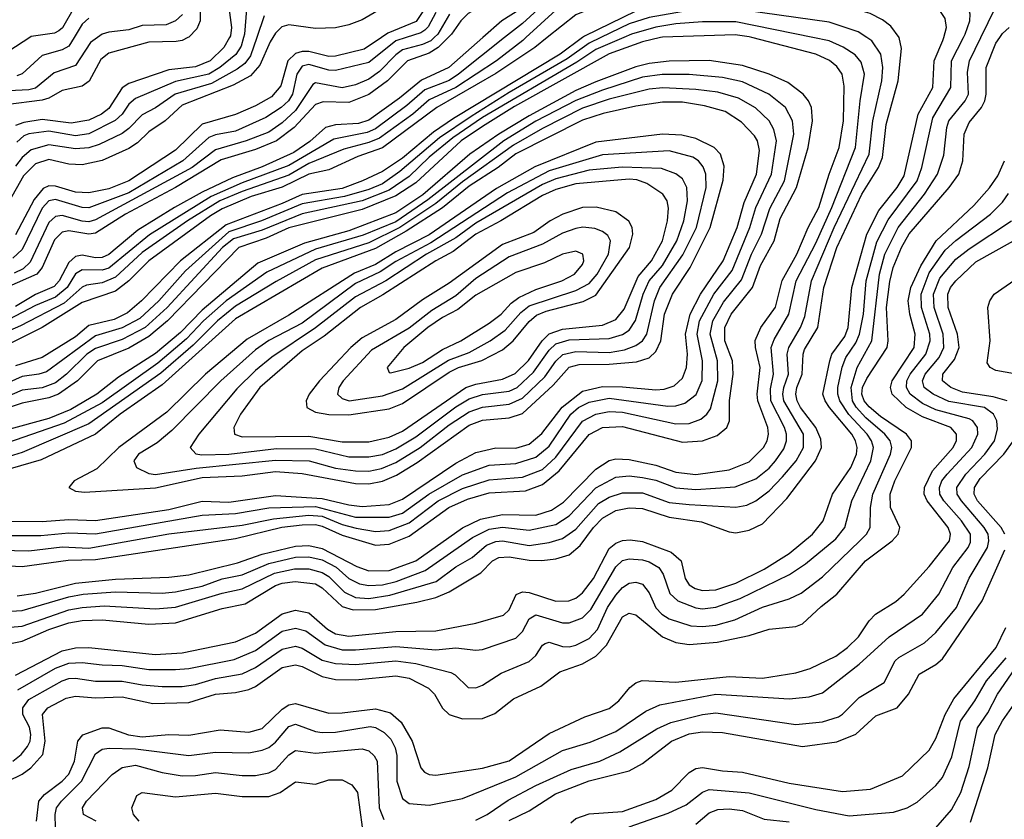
# Model space of a CAD drawing. Header units: inches. Extents: x 1308407 to 1441228, y 959628 to 1036311.
# Tile 482 of 656: x 1393863 to 1396815, y 987655 to 990054. Entities that reach past the tile are written whole.
import ezdxf

# ---------------------------------------------------------------- set-up
doc = ezdxf.new("R2010")
doc.units = ezdxf.units.IN
doc.header["$MEASUREMENT"] = 0
doc.layers.add('B3998', color=7, linetype='Continuous')
doc.layers.add('B3999', color=7, linetype='Continuous')

msp = doc.modelspace()

# ---------------------------------------------------------------- linework, layer by layer
at = {"layer": 'B3998', "color": 5}
for points, elevation in [([(1393670, 988269.3), (1393870, 988281), (1394010, 988322.1), (1394053.3, 988330), (1394150, 988337.3), (1394290, 988333.7), (1394330, 988337.9), (1394410, 988354.4), (1394470, 988376.4), (1394530, 988388.6), (1394610, 988422), (1394690, 988441.2), (1394730, 988442.1), (1394770, 988433), (1394811.2, 988411.2), (1394850, 988377.8), (1394881.3, 988361.3), (1394910, 988356.2), (1394950, 988358.5), (1394991.8, 988368.2), (1395078.6, 988401.4), (1395220.3, 988500.3), (1395270, 988525.2), (1395310, 988531.8), (1395390, 988522.2), (1395470, 988539.4), (1395510, 988565.4), (1395590, 988649.3), (1395650, 988681), (1395690, 988685.1), (1395730, 988680.7), (1395770, 988671.9), (1395830, 988649.1), (1395890, 988644.4), (1396007.8, 988652.2), (1396070, 988676.5), (1396110, 988708.7), (1396128.6, 988730), (1396153.4, 988766.6), (1396161.5, 988790), (1396161.6, 988810), (1396155.6, 988830), (1396115.2, 988910), (1396113.7, 988946.3), (1396122.5, 988990), (1396115.7, 989070), (1396125.2, 989094.8), (1396168.8, 989170), (1396190.9, 989270), (1396250, 989383), (1396298.1, 989490), (1396368.5, 989670), (1396382.7, 989810), (1396395.9, 989890), (1396386.2, 989926.2), (1396368.1, 989948.1), (1396331.6, 989971.6), (1396289.8, 989990), (1396241.1, 990000)], 3460), ([(1393690, 988219.3), (1393870, 988234), (1394010, 988283.1), (1394050, 988290.8), (1394115.5, 988295.5), (1394270, 988286), (1394330, 988291.9), (1394470, 988333.7), (1394530, 988346.6), (1394627, 988393), (1394686.3, 988406.3), (1394730, 988406.3), (1394770, 988395.6), (1394790, 988383.3), (1394836.4, 988336.4), (1394870, 988320), (1394910, 988317.4), (1394972.9, 988327.1), (1395111.6, 988368.4), (1395170, 988412.1), (1395219.1, 988440.9), (1395262.7, 988477.3), (1395290, 988488.9), (1395310, 988490), (1395390, 988476.9), (1395450, 988485.1), (1395490, 988497.1), (1395530, 988525.8), (1395598.2, 988601.9), (1395630, 988621.6), (1395670, 988634.2), (1395730, 988634), (1395810, 988605.8), (1395870, 988599.6), (1396010, 988591.7), (1396042.8, 988597.2), (1396070, 988610.1), (1396110, 988640.8), (1396150, 988681.9), (1396190.5, 988730), (1396213.3, 988770), (1396212.6, 988810), (1396154, 988910), (1396150.7, 988930), (1396153.7, 988950), (1396167.7, 988990), (1396164.1, 989050), (1396168.6, 989070), (1396203.6, 989130), (1396217.1, 989162.9), (1396236.9, 989270), (1396304.4, 989430), (1396410, 989650), (1396420.4, 989750), (1396447.4, 989870), (1396451.2, 989910), (1396444.4, 989950), (1396417.8, 989990), (1396402.4, 990000)], 3440), ([(1393753.4, 988166.6), (1393870, 988189.4), (1393950, 988224.2), (1394010, 988244.2), (1394050, 988251), (1394110, 988253.6), (1394250, 988240.2), (1394330, 988244.8), (1394470, 988287.6), (1394538.8, 988301.2), (1394630, 988356.2), (1394650, 988363.6), (1394688.8, 988368.8), (1394750, 988361.2), (1394770, 988349.8), (1394830, 988293.5), (1394863, 988283), (1394930, 988284.4), (1395053.6, 988306.4), (1395110, 988320.4), (1395150, 988337.4), (1395245.3, 988394.7), (1395280.5, 988430), (1395299.5, 988440.5), (1395330, 988442.7), (1395390, 988432.7), (1395428.3, 988431.7), (1395470, 988436.3), (1395510, 988448.8), (1395543.6, 988476.4), (1395582.7, 988530), (1395610, 988558.6), (1395650, 988580.9), (1395690, 988589.6), (1395730, 988587.8), (1395810, 988561.4), (1395907.4, 988547.4), (1395990, 988517.6), (1396010, 988514.9), (1396050, 988522.5), (1396090, 988541.7), (1396162.4, 988617.6), (1396249.1, 988730), (1396267.1, 988770), (1396264.5, 988795.5), (1396250.2, 988830), (1396203.8, 988890), (1396193.5, 988910), (1396189.8, 988930), (1396193, 988950), (1396208.8, 988990), (1396211.5, 989050), (1396216.1, 989063.9), (1396256.1, 989130), (1396273.7, 989250), (1396312.9, 989370), (1396387.3, 989530), (1396437.9, 989610), (1396450, 989640.6), (1396461, 989739), (1396496.8, 989870), (1396507.1, 989967.1), (1396499.8, 990000)], 3420), ([(1395784.5, 990000), (1395730, 989987.1), (1395630, 989951), (1395346.6, 989793.4), (1395250, 989733.6), (1395186.5, 989690), (1395050, 989564.6), (1394990, 989525.3), (1394890, 989484.4), (1394670, 989429.4), (1394602, 989398), (1394519.7, 989370), (1394305.7, 989150), (1394250, 989103.7), (1394190, 989068.2), (1394095.9, 989030), (1394035.9, 988970), (1393979.2, 988930), (1393950, 988918.9), (1393870, 988903.8), (1393790, 988877.3)], 3480), ([(1395673.9, 990000), (1395590, 989964.1), (1395533.7, 989926.3), (1395250, 989759.9), (1395161.3, 989698.7), (1395090, 989640.9), (1395030, 989583.2), (1394970, 989542.2), (1394889.9, 989510.1), (1394710, 989471.7), (1394590, 989422.5), (1394503.3, 989396.7), (1394470.5, 989370), (1394305.1, 989190), (1394239.1, 989130), (1394170, 989094.5), (1394090, 989067.7), (1394063.9, 989050), (1394003.1, 988990), (1393970, 988964.4), (1393930.2, 988949.8), (1393870, 988942.2), (1393810, 988916.4)], 3460), ([(1395605, 990000), (1395570, 989983.3), (1395504.2, 989935.8), (1395330, 989835.2), (1395216.5, 989763.5), (1395121.1, 989698.9), (1395002.2, 989597.8), (1394950, 989561.6), (1394910, 989544.3), (1394837, 989523), (1394710, 989501.5), (1394587.8, 989450), (1394490, 989417.5), (1394360.1, 989299.9), (1394280, 989210), (1394222.6, 989157.4), (1394170, 989128.9), (1394090, 989105.6), (1393942.5, 988997.5), (1393920.2, 988990), (1393870, 988983.5), (1393810, 988955.9)], 3440), ([(1395380.7, 990000), (1395371.5, 989991.5), (1395292.1, 989930), (1395170, 989850.3), (1395090, 989813.2), (1395041.2, 989770), (1394941.4, 989698.6), (1394910, 989685), (1394834.9, 989665.1), (1394730, 989621.9), (1394670, 989587), (1394530, 989538.5), (1394462.6, 989510), (1394365.4, 989450), (1394230, 989355), (1394150, 989281), (1394110, 989264.7), (1394062.6, 989257.4), (1394050, 989251.4), (1393996.3, 989203.7), (1393864.6, 989135.4), (1393810, 989110.9)], 3360), ([(1394367.1, 990000), (1394350, 989991.2), (1394332, 989988), (1394250, 989986.6), (1394130, 989953.2), (1394106, 989934), (1394070.6, 989869.4), (1394050, 989853.8), (1393990, 989841.5), (1393950, 989817.9), (1393930, 989812.1), (1393821.4, 989798.6)], 3080), ([(1393826.6, 987770), (1393869.6, 987790.4), (1393896, 987810), (1393931.7, 987850), (1393939.2, 987890), (1393930.8, 987969.2), (1393947.4, 987990), (1394001.7, 988018.3), (1394030, 988024.3), (1394090, 988019), (1394170, 988022.2), (1394262.1, 988002.1), (1394370, 988005.2), (1394450, 988030.7), (1394510, 988035.7), (1394550, 988044.6), (1394570, 988053.6), (1394650, 988110.6), (1394690, 988118.8), (1394710, 988113.8), (1394770, 988083.3), (1394810, 988074.1), (1394870, 988073.5), (1394990, 988085.4), (1395030, 988078.9), (1395088.8, 988048.8), (1395106.1, 988030), (1395130, 987988.3), (1395150, 987969.6), (1395190, 987957), (1395250, 987957.1), (1395287.1, 987972.9), (1395343.2, 988016.8), (1395425.2, 988054.8), (1395482.1, 988097.9), (1395550, 988121.7), (1395590, 988144.6), (1395622.3, 988177.7), (1395670, 988262.7), (1395690, 988273), (1395710, 988268.2), (1395790, 988202.4), (1395830, 988185.9), (1395870, 988179.6), (1395953.5, 988186.5), (1396050, 988206.7), (1396110, 988225.4), (1396190, 988233.7), (1396210, 988241.7), (1396266.1, 988293.9), (1396312.6, 988330), (1396399, 988430), (1396478.5, 988490), (1396496.3, 988510), (1396501.6, 988530), (1396473.7, 988590), (1396472.8, 988630), (1396487, 988670), (1396536.7, 988770), (1396536.9, 988790), (1396521.5, 988810), (1396443.8, 988863.8), (1396410, 988892.6), (1396394.7, 988910), (1396387.5, 988930), (1396389.3, 988950), (1396402.6, 988977.4), (1396463.6, 989070), (1396466.6, 989090), (1396461.4, 989190), (1396471.5, 989268.5), (1396482, 989310), (1396506.5, 989370), (1396530, 989411.7), (1396649.3, 989550), (1396678.2, 989590), (1396691.1, 989630), (1396694.5, 989710), (1396710, 989745.2), (1396746.3, 989790), (1396756.4, 989810), (1396760.6, 989830), (1396761, 989910), (1396790, 989983.3), (1396801.7, 990000)], 3320), ([(1395444.3, 990000), (1395406.8, 989970), (1395290, 989892.6), (1395113.1, 989790), (1394950, 989669.3), (1394876.4, 989643.6), (1394790, 989603.1), (1394730, 989590.7), (1394650, 989551.7), (1394556.7, 989523.3), (1394470, 989485.8), (1394434.7, 989465.3), (1394249.5, 989330), (1394190, 989270), (1394150, 989239.6), (1394050, 989204.9), (1393930.4, 989130), (1393830, 989079.9)], 3380), ([(1395316.8, 990000), (1395178.4, 989890), (1395150, 989871.4), (1395077.1, 989842.9), (1395023.7, 989796.3), (1394930, 989726.6), (1394904.5, 989715.5), (1394804.4, 989695.6), (1394670, 989616.2), (1394530, 989564.1), (1394436.9, 989523.1), (1394251.5, 989408.5), (1394130, 989308.6), (1394110, 989302.3), (1394050, 989303), (1394030, 989291.4), (1394005.1, 989250), (1393970, 989220.8), (1393910, 989196.6), (1393830, 989154.3)], 3340), ([(1395147.6, 990000), (1395117.2, 989970), (1395090, 989953), (1395025.4, 989930), (1394965, 989870), (1394910, 989829), (1394850, 989805.4), (1394772.4, 989807.6), (1394750, 989799.1), (1394685.8, 989730), (1394632.8, 989690), (1394570, 989664.3), (1394466.9, 989633.1), (1394330.1, 989550), (1394180.1, 989470), (1394090, 989413.3), (1394070, 989410.3), (1394010, 989419.8), (1393990, 989416.6), (1393967, 989393), (1393930.2, 989310), (1393913.6, 989290), (1393830, 989252.8)], 3280), ([(1394096, 990000), (1394075.3, 989984.7), (1394030, 989916.6), (1393965.9, 989894.1), (1393910, 989848.1), (1393890, 989843), (1393830, 989840.2)], 3060), ([(1393892.7, 990000), (1393830, 989958.7)], 3020), ([(1394621.6, 990000), (1394613.2, 989986.8), (1394582.4, 989917.6), (1394554.5, 989885.5), (1394503, 989857), (1394350, 989797.6), (1394298.9, 989750), (1394250, 989717.4), (1394215.7, 989684.3), (1394190, 989667.5), (1394110, 989631), (1394050, 989618.7), (1394010, 989620.2), (1393950, 989634.2), (1393910, 989621.2), (1393874.4, 989585.6), (1393830, 989507.1)], 3180), ([(1395021.6, 990000), (1394990, 989990), (1394910, 989924.7), (1394810, 989900.8), (1394790, 989901.7), (1394730, 989919.1), (1394710, 989914.2), (1394693.5, 989890), (1394680.5, 989830), (1394668.2, 989810), (1394647, 989790), (1394600.2, 989759.8), (1394510, 989719.4), (1394450, 989707.7), (1394430, 989699.7), (1394351.9, 989630), (1394190, 989534.7), (1394070, 989489.5), (1394050, 989490.4), (1393970, 989514.6), (1393950, 989510.2), (1393930, 989488.1), (1393870, 989363.9), (1393841.7, 989338.3)], 3240), ([(1393842.3, 987830), (1393867.3, 987850), (1393886.2, 987873.8), (1393893.8, 987890), (1393895.8, 987910), (1393891.7, 987931.7), (1393872.4, 987970), (1393871.6, 987990), (1393890, 988014.2), (1393990, 988070.3), (1394010, 988077), (1394030, 988078.3), (1394090, 988069.8), (1394170, 988069.1), (1394230, 988058.1), (1394290, 988053.4), (1394350, 988053.7), (1394390, 988059.7), (1394450, 988077), (1394530, 988091.3), (1394570, 988110.3), (1394650, 988165.7), (1394690, 988174.1), (1394710, 988168.4), (1394770, 988132.8), (1394810, 988122.1), (1394870, 988119.5), (1394990, 988130.7), (1395050, 988122.2), (1395155.8, 988095.8), (1395168.6, 988088.6), (1395207.6, 988050), (1395230, 988049.6), (1395250, 988057.1), (1395306.6, 988093.4), (1395390, 988128.3), (1395410, 988146.2), (1395430, 988177.4), (1395437.9, 988182.1), (1395450, 988186.3), (1395490, 988173.1), (1395510, 988172.7), (1395530, 988177.5), (1395570, 988197.4), (1395595.3, 988224.7), (1395625.5, 988290), (1395650, 988327), (1395670, 988350.1), (1395690, 988363.4), (1395710, 988366.8), (1395730, 988360.6), (1395750, 988334.6), (1395770, 988289.6), (1395788.3, 988270), (1395810, 988256), (1395875.3, 988235.3), (1395910, 988233), (1395950, 988237), (1396006.5, 988253.5), (1396090, 988291.3), (1396170, 988316.2), (1396206.2, 988333.8), (1396270, 988382.5), (1396381.8, 988490), (1396401.5, 988510), (1396412.9, 988530), (1396414.1, 988590), (1396421, 988630), (1396474, 988750), (1396477.9, 988770), (1396472.5, 988790), (1396456.9, 988810), (1396399.6, 988859.6), (1396371.2, 988891.2), (1396359.5, 988910), (1396355.7, 988950), (1396373.8, 989010), (1396417.8, 989090), (1396440.8, 989290), (1396456.9, 989350), (1396497, 989430), (1396575.6, 989530), (1396614.9, 989590), (1396633.2, 989646.8), (1396642.2, 989730), (1396648.3, 989750), (1396697.3, 989810), (1396707.3, 989830), (1396704.2, 989895.8), (1396710.2, 989930), (1396744.3, 990000)], 3340), ([(1395105.9, 990000), (1395095.7, 989990), (1395070, 989978.7), (1395010, 989963.3), (1394990, 989948.6), (1394941.6, 989898.4), (1394910, 989875.6), (1394870, 989858.1), (1394830, 989848.9), (1394750, 989864), (1394741.2, 989858.8), (1394690, 989781.6), (1394650, 989744), (1394610, 989716.6), (1394541.5, 989690), (1394450, 989663.5), (1394379.9, 989610), (1394090, 989452.8), (1394070, 989447.6), (1394050, 989448.8), (1393990, 989466.1), (1393970, 989463.2), (1393950, 989445), (1393894.2, 989325.8), (1393873.5, 989306.5), (1393846.3, 989293.7)], 3260), ([(1395550, 990000), (1395482.8, 989950), (1395163.2, 989756.8), (1395103.5, 989716.5), (1395010, 989638.4), (1394950, 989598.6), (1394891, 989570), (1394830, 989547.3), (1394710, 989529.4), (1394650, 989502.1), (1394481.6, 989438.4), (1394345.2, 989330), (1394228.3, 989210), (1394185.4, 989174.6), (1394145.4, 989154.6), (1394070, 989136.4), (1394030, 989102.6), (1393930, 989040.2), (1393850, 989015.8)], 3420), ([(1393850, 988087.9), (1393990, 988160.7), (1394030, 988169.2), (1394070, 988170.7), (1394269.2, 988149.2), (1394350, 988154.9), (1394510, 988187.9), (1394570, 988213.6), (1394650, 988271.8), (1394690, 988282), (1394730, 988274.2), (1394785.7, 988225.6), (1394810, 988211.2), (1394850, 988204.5), (1394990, 988218.4), (1395110, 988220.3), (1395230, 988243.9), (1395312.9, 988267.1), (1395330, 988283), (1395350.9, 988329.1), (1395370, 988337.6), (1395390, 988335.3), (1395470, 988309.2), (1395509.1, 988310.9), (1395530, 988318.8), (1395550, 988334.2), (1395582.8, 988377.2), (1395630, 988467.2), (1395650, 988483.9), (1395670, 988491.3), (1395693.5, 988493.5), (1395730, 988488.7), (1395816.1, 988456.1), (1395845.8, 988430), (1395857.7, 988377.7), (1395870, 988358.9), (1395887.7, 988347.7), (1395910, 988341.5), (1395950, 988343.3), (1396010, 988363), (1396094.8, 988405.2), (1396170, 988452.4), (1396239.5, 988510), (1396271.9, 988550), (1396299.4, 988630), (1396354.4, 988710), (1396371.7, 988750), (1396373.6, 988770), (1396369.2, 988790), (1396357.3, 988810), (1396290.6, 988890), (1396277.4, 988910), (1396271.3, 988930), (1396292, 989030), (1396298.3, 989050), (1396336.4, 989103.6), (1396346.8, 989130), (1396357.4, 989250), (1396402.5, 989410), (1396439, 989481), (1396494.2, 989550), (1396515, 989585), (1396556.5, 989770), (1396600.3, 989850), (1396604.3, 989930), (1396630.8, 989990.8), (1396633.3, 990000)], 3380), ([(1395251.4, 990000), (1395149.8, 989910.2), (1395067.6, 989872.4), (1395001.9, 989818.1), (1394910, 989751.7), (1394878.3, 989741.7), (1394810, 989738.1), (1394779.9, 989730), (1394732.2, 989687.8), (1394684.9, 989655.1), (1394590, 989612.7), (1394500.6, 989579.4), (1394410, 989536.3), (1394326.5, 989490), (1394217.3, 989422.7), (1394130, 989349.3), (1394110, 989340.6), (1394090, 989339.1), (1394050, 989346.8), (1394030, 989342.8), (1394010, 989325.3), (1393980.8, 989270), (1393966.4, 989253.6), (1393910, 989229.4), (1393850, 989193.2)], 3320), ([(1394947.5, 990000), (1394895.2, 989964.8), (1394810, 989943.7), (1394790, 989943.4), (1394730, 989957.8), (1394710, 989958.5), (1394690, 989952.6), (1394667, 989930), (1394645.2, 989854.8), (1394617.8, 989822.2), (1394570, 989795), (1394510, 989768.7), (1394410, 989739.8), (1394330, 989662.4), (1394189.7, 989570), (1394130, 989546.6), (1394070, 989533.8), (1394030, 989536.6), (1393970, 989554.5), (1393950, 989555), (1393933.2, 989546.8), (1393905.9, 989514.1), (1393850, 989408.3)], 3220), ([(1394491.6, 990000), (1394474.9, 989970), (1394433.6, 989930), (1394390, 989912.1), (1394310, 989903.5), (1394190, 989862.3), (1394170, 989848.8), (1394130, 989786.8), (1394108, 989770), (1394070, 989752.6), (1394017.2, 989742.8), (1393930, 989754), (1393875.2, 989744.8), (1393850, 989735.8)], 3120), ([(1394573.4, 990000), (1394554.9, 989945.1), (1394537.5, 989922.5), (1394515.1, 989904.9), (1394437.8, 989862.2), (1394328.9, 989830), (1394270, 989788.7), (1394230, 989768.6), (1394190, 989726.8), (1394170, 989712.1), (1394101.1, 989678.9), (1394070, 989669.1), (1394030, 989666.5), (1393950, 989677.7), (1393897.3, 989662.7), (1393870, 989640.1), (1393850, 989614.5)], 3160), ([(1394533.8, 990000), (1394526.3, 989973.7), (1394510.4, 989949.6), (1394463.2, 989910), (1394430, 989890.1), (1394330, 989867.8), (1394210, 989817.4), (1394190, 989800.1), (1394169.8, 989770), (1394149.3, 989750.7), (1394070, 989711), (1394030, 989705), (1393950, 989718.9), (1393890, 989711.6), (1393874.8, 989705.2), (1393854.1, 989685.9)], 3140), ([(1394025.6, 990000), (1394010, 989973.9), (1393990, 989962.7), (1393930, 989946), (1393870, 989890.8), (1393854.5, 989885.5)], 3040), ([(1393854.6, 988325.3), (1393910, 988333.6), (1394030, 988363.2), (1394150, 988375.3), (1394310, 988381.4), (1394370, 988388.9), (1394515.3, 988424.7), (1394590, 988450.7), (1394690, 988474.8), (1394730, 988476.3), (1394770, 988467.8), (1394873.7, 988413.7), (1394910, 988400.5), (1394970, 988401), (1395050, 988430.7), (1395190, 988529.8), (1395244.3, 988555.7), (1395310, 988569), (1395410, 988567.7), (1395457.6, 988582.4), (1395493.5, 988606.5), (1395590, 988705.7), (1395630, 988731.5), (1395650, 988736.6), (1395690, 988734.2), (1395770, 988716.9), (1395830, 988696.2), (1395890, 988689.4), (1395990, 988702.9), (1396050, 988727.4), (1396092.9, 988770), (1396103.7, 988790), (1396107.9, 988810), (1396106.1, 988830), (1396075.6, 988910), (1396073.5, 988930), (1396083, 989010), (1396068.8, 989070), (1396068.4, 989091.6), (1396084.6, 989130), (1396129.1, 989191), (1396148.5, 989271.5), (1396192.4, 989350), (1396227.2, 989430), (1396259.2, 989490), (1396289.7, 989590), (1396320.1, 989670), (1396332.8, 989750), (1396334.6, 989854.6), (1396328.4, 989890), (1396313.2, 989913.2), (1396291.3, 989931.3), (1396250.3, 989950.3), (1396057.8, 990000)], 3480), ([(1393856.6, 988043.4), (1393970, 988108.6), (1394010, 988123.7), (1394050, 988125.7), (1394110, 988118), (1394170, 988116.4), (1394250, 988104.2), (1394330, 988104.1), (1394370, 988107.2), (1394505.4, 988134.6), (1394570, 988161.3), (1394650, 988219), (1394690, 988228.6), (1394720.2, 988220.2), (1394778.9, 988178.9), (1394830, 988163.8), (1394870, 988163.3), (1394990, 988173.8), (1395110, 988163.3), (1395170, 988169), (1395230, 988162.7), (1395250, 988164.8), (1395350, 988198), (1395370, 988218.1), (1395390, 988256.6), (1395410, 988268.2), (1395490, 988244.6), (1395510, 988244.2), (1395550, 988259.5), (1395575.1, 988284.8), (1395650, 988412.8), (1395670, 988431.1), (1395690, 988436.4), (1395730, 988433.7), (1395750, 988427.3), (1395778.6, 988410), (1395792.5, 988390), (1395812.5, 988332.5), (1395836.2, 988310), (1395890, 988289.2), (1395910, 988286.9), (1395950, 988291.1), (1396022.6, 988317.4), (1396170.8, 988389.2), (1396218.9, 988421.1), (1396310, 988496.6), (1396337.1, 988530), (1396357.8, 988610), (1396415.2, 988730), (1396422.9, 988770), (1396417, 988790), (1396404.1, 988810), (1396349, 988869), (1396321.4, 988910), (1396315.4, 988930), (1396316.1, 988950), (1396328.8, 989011.2), (1396339.5, 989040.5), (1396370, 989084.6), (1396380.7, 989110), (1396393, 989170), (1396400.6, 989270), (1396432.7, 989387.3), (1396466.5, 989453.5), (1396553.4, 989570), (1396567.6, 989610), (1396601, 989759), (1396654.7, 989850), (1396656.3, 989930), (1396692.6, 990000)], 3360), ([(1393770, 988418), (1393870, 988413.9), (1394007.6, 988432.4), (1394090, 988434.9), (1394510, 988497.9), (1394648.8, 988531.2), (1394710, 988538.9), (1394750, 988539.2), (1394770, 988534.6), (1394830, 988507.9), (1394930, 988477.6), (1394970, 988480.1), (1395030, 988504.1), (1395149.3, 988590), (1395204.9, 988615.1), (1395270, 988634), (1395379.6, 988640.4), (1395430, 988659.3), (1395479.8, 988700.2), (1395570, 988809.2), (1395610, 988830), (1395670, 988832.9), (1395850, 988786.6), (1395909.7, 988790.3), (1395954, 988806), (1395983, 988830), (1395991.3, 988850), (1395991.1, 988911.1), (1396002.2, 988990), (1396000.3, 989030), (1395976.6, 989090), (1395976.8, 989130), (1395995.5, 989170), (1396060.2, 989250), (1396084, 989316), (1396125.4, 989390), (1396142.6, 989457.4), (1396192.2, 989550), (1396226.7, 989670), (1396239.7, 989750), (1396236.8, 989790), (1396228.2, 989810), (1396211.8, 989830), (1396165.5, 989865.5), (1396109.8, 989889.8), (1396030, 989916.3), (1395930, 989931), (1395810, 989929.4), (1395750, 989922.1), (1395710, 989911.7), (1395590, 989866.8), (1395530, 989840.8), (1395390, 989765.6), (1395299.8, 989710), (1395212.5, 989650), (1395071.6, 989528.4), (1394990, 989473.8), (1394850, 989420.1), (1394716.7, 989383.3), (1394577.1, 989322.9), (1394410, 989182.7), (1394344.8, 989115.2), (1394270, 989052.5), (1394158.6, 988981.4), (1394093.9, 988930), (1394015.6, 988884.4), (1393950, 988857.6), (1393692.7, 988787.3)], 3520), ([(1393802.8, 988462.7), (1393890, 988460), (1393990, 988472.3), (1394070, 988468.7), (1394310, 988511.6), (1394530, 988537.9), (1394623.4, 988556.6), (1394730, 988567.8), (1394770, 988564.1), (1394830, 988539.4), (1394871.4, 988528.6), (1394930, 988518.9), (1394970, 988521.2), (1395030, 988544), (1395117, 988610), (1395190, 988647.5), (1395270, 988673.2), (1395370, 988681.2), (1395430, 988704.3), (1395470, 988740.9), (1395550, 988848.9), (1395590, 988870), (1395630, 988878.2), (1395670, 988876.2), (1395830, 988841), (1395870, 988842.7), (1395905, 988855.1), (1395923.2, 988870), (1395933.9, 988886.1), (1395956.3, 988970), (1395955.2, 989030), (1395933, 989110), (1395941.1, 989150), (1395973.3, 989206.7), (1396026.7, 989273.3), (1396057.2, 989350), (1396087, 989410), (1396112.4, 989487.6), (1396155.4, 989570), (1396184.3, 989710), (1396180.3, 989750), (1396158.5, 989790), (1396109.4, 989830), (1396030, 989867.2), (1395970, 989880.4), (1395870, 989889.1), (1395789.5, 989889.5), (1395730, 989881.1), (1395610, 989842.6), (1395530, 989811.2), (1395410, 989749.5), (1395314, 989690), (1395086.8, 989513.2), (1394990, 989446.8), (1394893, 989407), (1394750, 989365.4), (1394603.6, 989296.4), (1394482.1, 989210), (1394414, 989150), (1394363.2, 989096.8), (1394276.8, 989023.2), (1394110, 988904.3), (1393996.4, 988843.6), (1393750, 988758)], 3540), ([(1393810, 988506.7), (1393926.3, 988506.3), (1394010, 988514.8), (1394090, 988511.3), (1394410, 988567.5), (1394510, 988572.2), (1394610, 988589.1), (1394750, 988593.8), (1394870, 988561.4), (1394970, 988561), (1395010, 988573.5), (1395089.4, 988630.6), (1395190, 988688.1), (1395270, 988717.7), (1395350, 988722.3), (1395410, 988740.9), (1395450, 988774.2), (1395514.8, 988870), (1395538.4, 988890), (1395570, 988906.3), (1395630, 988918.2), (1395805.9, 988894.1), (1395830, 988895.1), (1395856.9, 988903.1), (1395890.8, 988929.2), (1395908.8, 988971.2), (1395910.2, 989030), (1395894.3, 989110), (1395901.2, 989150), (1395944.2, 989230), (1395998.5, 989301.5), (1396051.8, 989430), (1396069.5, 989490), (1396117.3, 989590), (1396131.7, 989690), (1396124.2, 989724.2), (1396109.9, 989750), (1396069.3, 989789.3), (1396018.1, 989818.1), (1395955.8, 989835.8), (1395890, 989844.5), (1395791.3, 989848.7), (1395750, 989845), (1395630, 989814.9), (1395550, 989788.2), (1395430, 989727.4), (1395342.8, 989677.2), (1395190, 989567.7), (1395110, 989502.3), (1395002.8, 989430), (1394910, 989384.4), (1394750, 989333.3), (1394631.6, 989268.4), (1394510, 989194.2), (1394455.6, 989150), (1394382.3, 989077.7), (1394286.2, 988993.8), (1394070, 988841.2), (1393870, 988755.1), (1393804.9, 988735.1)], 3560), ([(1393751, 988549), (1393930, 988548), (1394010, 988554.5), (1394090, 988551), (1394310, 988584.2), (1394410, 988609), (1394490, 988606.8), (1394630, 988626.7), (1394770, 988617.1), (1394850, 988598.2), (1394890, 988593.4), (1394970, 988599.8), (1395010, 988615.8), (1395170, 988723), (1395230, 988755.1), (1395290, 988769.1), (1395350, 988768), (1395390, 988780.3), (1395428, 988812), (1395488.9, 988891.1), (1395550, 988939.1), (1395610, 988952.9), (1395670, 988952.5), (1395770, 988943.7), (1395794.8, 988945.2), (1395824.9, 988955.1), (1395850, 988978.7), (1395862.5, 989010), (1395865.4, 989050), (1395859.4, 989110), (1395872.8, 989170), (1395904, 989230), (1395971.6, 989330), (1396013.7, 989430), (1396034.7, 989505.3), (1396072.3, 989590), (1396081, 989661), (1396074.7, 989690), (1396065.6, 989705.6), (1396026.5, 989746.5), (1395977.9, 989777.9), (1395915.6, 989795.6), (1395850, 989806.5), (1395790, 989806.3), (1395710, 989793.7), (1395612.5, 989772.5), (1395550, 989752), (1395350, 989650.9), (1395297.5, 989610), (1395210, 989554.2), (1395130.3, 989489.7), (1395021.1, 989418.9), (1394930, 989367.4), (1394770, 989308.5), (1394510, 989156), (1394290, 988958.4), (1394164.1, 988870), (1394090, 988810), (1393926.7, 988733.3), (1393834.1, 988705.9)], 3580), ([(1393913.5, 987650), (1393920.1, 987710), (1393936.7, 987730), (1393990, 987769.2), (1394009.5, 987790.5), (1394027.3, 987830), (1394036.7, 987890), (1394051.8, 987908.2), (1394110, 987929.2), (1394130, 987929.2), (1394188.6, 987908.5), (1394230, 987902.9), (1394310, 987909.5), (1394370, 987907.8), (1394463.6, 987923.6), (1394550, 987916.2), (1394590, 987927.1), (1394650, 987985.6), (1394670, 987998.2), (1394690, 988002.8), (1394790, 987973.5), (1394830, 987974.1), (1394930, 987986.4), (1394974.5, 987974.5), (1395006.7, 987946.7), (1395039.4, 987890), (1395065, 987810), (1395076.4, 987796.4), (1395090, 987789.5), (1395110, 987788), (1395250, 987808.3), (1395330, 987830.4), (1395450, 987912.8), (1395557.5, 987962.5), (1395630, 987987.6), (1395658.8, 988010), (1395692, 988050), (1395710, 988064), (1395728.8, 988071.2), (1395830, 988066.7), (1395990, 988083.4), (1396090, 988078.8), (1396190, 988094.3), (1396232.4, 988107.6), (1396310, 988144.8), (1396344.8, 988170), (1396377.6, 988202.4), (1396409.9, 988250), (1396428.9, 988270), (1396490, 988308.2), (1396514.7, 988330), (1396590, 988413.3), (1396650.6, 988490), (1396653.8, 988510), (1396647, 988530), (1396583.6, 988610), (1396574.3, 988630), (1396575.3, 988650), (1396599.3, 988700.7), (1396661.5, 988770), (1396671.5, 988791.5), (1396671.3, 988810), (1396654.2, 988830), (1396570, 988862.6), (1396521, 988890), (1396478.6, 988930), (1396473.4, 988950), (1396478.4, 988970), (1396544.6, 989070), (1396548, 989110), (1396531.6, 989170), (1396527.1, 989210), (1396534.9, 989250), (1396564.3, 989315.7), (1396611, 989390), (1396724, 989496), (1396770.8, 989549.2), (1396795.2, 989584.8), (1396815.6, 989630)], 3280), ([(1393969.9, 987630), (1393969.1, 987670), (1393973.4, 987690), (1393988, 987710), (1394048.3, 987770), (1394090, 987851.6), (1394110, 987865.1), (1394131.2, 987868.8), (1394210, 987866.7), (1394370, 987846.3), (1394450, 987857), (1394550, 987854.3), (1394590, 987862.1), (1394610, 987870.8), (1394630, 987886.9), (1394670, 987933.6), (1394690, 987940.8), (1394750, 987918.1), (1394770, 987915.2), (1394810, 987916.6), (1394913.2, 987933.2), (1394930, 987930.1), (1394955.5, 987915.5), (1394975.2, 987895.2), (1394988.5, 987870), (1394993.2, 987846.8), (1394993.8, 987770), (1395010, 987718), (1395030, 987702.5), (1395090, 987697.2), (1395190, 987717.3), (1395350, 987782.8), (1395490, 987862), (1395573.4, 987886.6), (1395650, 987918.6), (1395740, 987980), (1395781.9, 987998.1), (1395950, 988030), (1396170, 988016.7), (1396230, 988022.2), (1396270, 988034.7), (1396379.5, 988120.6), (1396470, 988202.8), (1396570, 988270.7), (1396619, 988330), (1396660.3, 988410), (1396707.1, 988470), (1396713.8, 988486.2), (1396713.9, 988510), (1396687.1, 988550), (1396633.5, 988610), (1396621.9, 988630), (1396620.7, 988650), (1396628, 988670), (1396643.3, 988690), (1396718, 988770), (1396735.4, 988810), (1396734.3, 988830), (1396721.1, 988850), (1396710, 988856.3), (1396610, 988883.1), (1396570, 988902.4), (1396532.7, 988930), (1396522, 988950), (1396523.2, 988970), (1396532.8, 988990), (1396579.8, 989050), (1396593.1, 989090), (1396591.2, 989110), (1396566.4, 989190), (1396566.1, 989230), (1396590, 989293.8), (1396638.1, 989361.9), (1396670, 989391.4), (1396773.1, 989470), (1396810, 989506.7), (1396827.6, 989532.4)], 3260), ([(1395230, 987652.6), (1395264.6, 987670), (1395327.6, 987712.4), (1395410, 987756.3), (1395515.8, 987804.1), (1395602.3, 987830), (1395662.4, 987857.6), (1395773.2, 987926.8), (1395814.8, 987945.2), (1395910, 987969.8), (1395950, 987974.1), (1396190, 987939.9), (1396270, 987948), (1396317.4, 987962.6), (1396330, 987970.1), (1396379.5, 988020.5), (1396454.9, 988065.1), (1396487.5, 988130), (1396499.1, 988140.9), (1396575.7, 988184.3), (1396610, 988215.6), (1396671.5, 988290), (1396710, 988378.4), (1396764.1, 988470), (1396768.9, 988490), (1396766.1, 988510), (1396754.2, 988530), (1396686.2, 988610), (1396673.7, 988630), (1396673, 988650), (1396699.3, 988690), (1396756.7, 988750), (1396785.4, 988790), (1396794.9, 988825.1), (1396792.7, 988850), (1396782.3, 988870), (1396755.9, 988890), (1396648.6, 988908.6), (1396601.3, 988930), (1396575, 988950), (1396569.7, 988970), (1396577.4, 988990), (1396619.6, 989040.4), (1396633.8, 989070), (1396631.6, 989110), (1396604.5, 989190), (1396603, 989230), (1396622, 989278), (1396670, 989334.9), (1396710, 989366.5), (1396836.2, 989450)], 3240), ([(1396823.8, 988910), (1396782, 988922), (1396690, 988936.8), (1396655, 988950), (1396629.9, 988970), (1396630.6, 988990), (1396665.5, 989034.5), (1396679.7, 989070), (1396674.7, 989110), (1396646.4, 989190), (1396645.7, 989230), (1396654.1, 989250), (1396669.9, 989270), (1396730, 989326.8), (1396885.5, 989414.5)], 3220), ([(1396884.2, 988984.2), (1396790, 989001.8), (1396772.7, 989010), (1396764, 989024), (1396772.5, 989090), (1396765.6, 989190), (1396771.4, 989210), (1396785, 989230), (1396870, 989289.7)], 3180), ([(1396816.2, 988510), (1396805.9, 988530), (1396734.4, 988610), (1396725.1, 988630), (1396726.1, 988650), (1396742.8, 988677.2), (1396813.1, 988750), (1396842.4, 988790)], 3220), ([(1395330, 987651.7), (1395390, 987680.1), (1395468.9, 987731.1), (1395570, 987771), (1395690, 987800.6), (1395730, 987822.8), (1395816.9, 987890), (1395870, 987911.6), (1395910, 987917.9), (1395970, 987915.3), (1396210, 987873.2), (1396312.8, 987887.3), (1396369.4, 987910.6), (1396430, 987965.9), (1396494, 987990), (1396528.1, 988030), (1396559.6, 988090), (1396610, 988119.5), (1396630, 988136.6), (1396748.5, 988310), (1396816.5, 988463.5)], 3220), ([(1395515.5, 987644.5), (1395530, 987657.8), (1395570, 987671.2), (1395670, 987678.5), (1395770, 987714.1), (1395817.7, 987742.3), (1395870, 987795.9), (1395890, 987807.9), (1395910, 987810.9), (1395970, 987800.5), (1396030, 987797), (1396170, 987763.4), (1396330, 987738.8), (1396414, 987746), (1396510, 987785.4), (1396590, 987863), (1396610, 987897.7), (1396637.5, 987970), (1396663.8, 988016.2), (1396790.2, 988170), (1396819.2, 988230)], 3180), ([(1395690, 987632.8), (1395806.8, 987673.2), (1395861.3, 987698.7), (1395910, 987736.6), (1395930, 987744.3), (1396050, 987735), (1396250, 987684.2), (1396350, 987665.7), (1396483.2, 987676.8), (1396523.9, 987690), (1396553.7, 987706.3), (1396610, 987756.6), (1396630, 987780.8), (1396657.6, 987842.4), (1396683.8, 987950), (1396726.3, 988010), (1396761.5, 988070), (1396820.8, 988139.2)], 3160), ([(1396610, 987629.5), (1396656.6, 987683.4), (1396684.7, 987735.3), (1396710, 987813.8), (1396734.3, 987930), (1396765.7, 987974.3), (1396795, 988030), (1396870, 988139.2)], 3140), ([(1396713.6, 987646.4), (1396765.3, 987810), (1396787.4, 987910), (1396810, 987950.1), (1396866, 988030)], 3120), ([(1394092.2, 987650), (1394053.6, 987670), (1394050.9, 987690), (1394063, 987710), (1394139.9, 987790), (1394169.5, 987810.5), (1394210, 987817.1), (1394290, 987795.6), (1394350, 987785.3), (1394390, 987786.4), (1394450, 987795.9), (1394530, 987786.7), (1394570, 987787), (1394610, 987794.2), (1394630, 987804.9), (1394670, 987848.4), (1394690, 987861.1), (1394750, 987853.8), (1394890, 987866.2), (1394910, 987860.7), (1394925.9, 987845.9), (1394934.4, 987830), (1394940.4, 987690), (1394954.6, 987654.6)], 3240), ([(1394220.4, 987650), (1394204.2, 987670), (1394199, 987690), (1394213.8, 987726.1), (1394230, 987735.4), (1394330, 987722.1), (1394450, 987733.7), (1394530, 987723.5), (1394610, 987723.8), (1394644, 987736), (1394690, 987767.3), (1394750, 987760.8), (1394790, 987773.9), (1394830, 987773.3), (1394858.9, 987758.9), (1394875.8, 987735.8), (1394890, 987631.5)], 3220), ([(1395890, 987640.9), (1395930, 987674.2), (1395955.5, 987684.5), (1395990, 987686.7), (1396030, 987681.2), (1396095.4, 987655.4), (1396170, 987647.7)], 3140)]:
    msp.add_lwpolyline(points, dxfattribs=dict(at, elevation=elevation))
for points, elevation in [([(1395790, 989710.4), (1395590, 989686.1), (1395407.6, 989612.3), (1395292.7, 989547.3), (1395090, 989407.9), (1394990, 989357.6), (1394930, 989319.7), (1394866.8, 989293.2), (1394670, 989167), (1394544.9, 989095.1), (1394419.6, 988990), (1394303.5, 988876.5), (1394160.2, 988770), (1394093.6, 988706.4), (1394026, 988670), (1394010.2, 988650), (1394030, 988639.8), (1394056.7, 988636.7), (1394270, 988648.9), (1394410, 988680), (1394530, 988684.9), (1394630, 988698.1), (1394710, 988692.5), (1394870, 988662.2), (1394910, 988661.8), (1394950, 988669.1), (1394992.5, 988687.5), (1395054.7, 988725.3), (1395210, 988837.1), (1395250, 988851.9), (1395330, 988858.9), (1395370, 988872.3), (1395462.6, 988957.4), (1395510, 989011.3), (1395540.4, 989019.6), (1395630, 989020), (1395712.6, 989027.4), (1395750, 989038.9), (1395770, 989058.3), (1395785.4, 989090), (1395796.5, 989170), (1395819.8, 989230), (1395872.7, 989310), (1395933.3, 989430), (1395972.4, 989572.4), (1395974.5, 989614.5), (1395964.2, 989650), (1395944.9, 989670), (1395890, 989697.1), (1395847.6, 989707.6)], 3620), ([(1395810, 989660.5), (1395610, 989648), (1395450, 989599.8), (1395325.8, 989534.2), (1395095.5, 989384.5), (1394990, 989328.5), (1394943.1, 989296.9), (1394870, 989261.8), (1394710, 989143.5), (1394610, 989090.9), (1394570, 989063.3), (1394465.9, 988970), (1394318.9, 988821.1), (1394275.2, 988784.8), (1394218.5, 988750), (1394204.7, 988730), (1394212.7, 988710), (1394250, 988692.5), (1394270, 988689.6), (1394392, 988708), (1394630, 988732.3), (1394730.2, 988730.2), (1394810, 988708.5), (1394870, 988699.9), (1394910, 988699.6), (1394947.4, 988707.4), (1394990, 988725.3), (1395063, 988770), (1395150, 988838.7), (1395210, 988877.4), (1395250, 988891.2), (1395330, 988900.4), (1395370, 988918.6), (1395437.7, 988982.3), (1395470.3, 989029.7), (1395490.9, 989049), (1395530, 989058.3), (1395630, 989055.3), (1395676.2, 989063.8), (1395710, 989075.9), (1395729.9, 989090), (1395743.2, 989110), (1395765.8, 989210), (1395782.4, 989250), (1395851.3, 989348.7), (1395891.8, 989430), (1395921.5, 989550), (1395919.9, 989590), (1395912, 989612), (1395898.2, 989630), (1395881.2, 989641.2)], 3640), ([(1395668.8, 989611.2), (1395570, 989602.6), (1395470, 989576.7), (1395430, 989559.5), (1395230, 989442.9), (1395170, 989399.6), (1395082.1, 989350), (1394960.5, 989270), (1394870, 989222.2), (1394750, 989129.3), (1394618.5, 989041.5), (1394570, 989001.6), (1394513.8, 988946.2), (1394399.4, 988810), (1394373.7, 988770), (1394391.1, 988751.1), (1394408.7, 988748.7), (1394490, 988750), (1394632.3, 988767.7), (1394750, 988766), (1394850, 988742.2), (1394910, 988741.9), (1394950, 988749.6), (1394990, 988766.4), (1395050, 988801.9), (1395170, 988892.4), (1395210, 988916.5), (1395250, 988928.9), (1395330, 988939.5), (1395354.5, 988950), (1395403.7, 988996.3), (1395450, 989062.8), (1395470, 989080.9), (1395510, 989093.4), (1395630, 989097.2), (1395670, 989109), (1395690, 989122.5), (1395709.1, 989150.9), (1395732.6, 989230), (1395749.6, 989270), (1395790, 989316.2), (1395833.4, 989390), (1395853.8, 989450), (1395864.6, 989510), (1395863.4, 989550), (1395850, 989576.4), (1395830, 989591.1), (1395787.1, 989607.1)], 3660), ([(1395690, 989575.4), (1395530, 989561.6), (1395470, 989544), (1395430, 989526), (1395305.1, 989450), (1395230, 989410.3), (1395162.1, 989357.9), (1395110.1, 989330), (1394951.9, 989228.1), (1394884.2, 989190), (1394775.3, 989104.7), (1394710, 989059.9), (1394582.6, 988950), (1394524.4, 988870), (1394504.5, 988830), (1394507.1, 988810), (1394530, 988802.8), (1394730, 988804), (1394830, 988787), (1394910, 988787.7), (1394970, 988801.2), (1395010, 988819.4), (1395200.1, 988950), (1395230, 988960.5), (1395310, 988975.3), (1395348, 988992), (1395388.4, 989031.6), (1395429.2, 989090.8), (1395450, 989110.8), (1395490, 989125.7), (1395610, 989137.7), (1395650, 989153.8), (1395675.2, 989184.8), (1395716.9, 989283.1), (1395757, 989330), (1395790.4, 989390), (1395804.8, 989450), (1395808.2, 989488.2), (1395803.9, 989510), (1395790.8, 989530), (1395742.7, 989562.7), (1395713.1, 989573.1)], 3680), ([(1395591, 989491), (1395550, 989490.4), (1395491.3, 989470), (1395453.6, 989450), (1395404.5, 989415.6), (1395310, 989379.6), (1395150, 989263.2), (1395070, 989213.6), (1394990, 989154.2), (1394890, 989099.1), (1394855.9, 989070), (1394761.2, 988970), (1394730.8, 988930), (1394721.3, 988910), (1394723.8, 988890), (1394750, 988876.6), (1394790, 988869.1), (1394850, 988868), (1394970, 988886.5), (1395010, 988902.4), (1395150, 988996.8), (1395178, 989010), (1395248.6, 989031.4), (1395310, 989063.5), (1395342.4, 989090), (1395390, 989148.7), (1395412.4, 989167.6), (1395440.8, 989179.2), (1395551.9, 989208.1), (1395590, 989227.1), (1395691.3, 989370), (1395700.8, 989410), (1395699.4, 989430), (1395689.4, 989449.4), (1395650, 989476.8)], 3720), ([(1395550.9, 989430.9), (1395530, 989427.7), (1395490, 989413.3), (1395430, 989380.2), (1395330, 989342.3), (1395230, 989277), (1395170, 989225.5), (1395098.9, 989181.1), (1395030, 989128.2), (1394917.2, 989062.8), (1394833, 988970), (1394819.6, 988950), (1394815.8, 988930), (1394830, 988916.9), (1394850.4, 988910.4), (1394950, 988925.7), (1395010, 988946.6), (1395147.9, 989032.1), (1395210, 989055.3), (1395273.2, 989090), (1395317.9, 989122.1), (1395364.8, 989175.2), (1395390, 989195), (1395530, 989240.8), (1395570, 989262.1), (1395594, 989290), (1395628.4, 989350), (1395634.4, 989390), (1395625.8, 989405.8), (1395610, 989418.2), (1395587.4, 989427.4)], 3740), ([(1395530, 989358.9), (1395490.2, 989350), (1395436.2, 989323.8), (1395350, 989295), (1395230, 989226.8), (1395176, 989184), (1395130, 989160.6), (1395086.2, 989130), (1395014.9, 989070), (1394964, 989010), (1394970, 988995.8), (1394974.6, 988994.6), (1395030, 989008.6), (1395070, 989025.7), (1395130, 989063.9), (1395185.3, 989090), (1395270, 989143.1), (1395306.1, 989170), (1395336.6, 989203.5), (1395359.4, 989220.6), (1395410, 989244.7), (1395488.3, 989270), (1395526.5, 989290), (1395550, 989319.1), (1395554.4, 989330), (1395551, 989350)], 3760)]:
    msp.add_lwpolyline(points, close=True, dxfattribs=dict(at, elevation=elevation))
at = {"layer": 'B3999', "color": 5}
for points, elevation in [([(1396830, 990409.6), (1396770, 990422.3), (1396710, 990451.9), (1396570, 990498.8), (1396450, 990520.6), (1396310, 990508.4), (1396190, 990483.3), (1396141.9, 990478.1), (1396110, 990480.1), (1395990, 990504), (1395910, 990525), (1395850, 990529.9), (1395830, 990524.9), (1395770, 990489.7), (1395710, 990464), (1395501.4, 990410), (1395390.5, 990349.5), (1395327.9, 990290), (1395244.2, 990235.8), (1395170.6, 990170), (1395092.6, 990110), (1395051.7, 990048.3), (1394966.9, 990013.1), (1394947.5, 990000)], 3220), ([(1396830, 990286.8), (1396609.5, 990350.5), (1396550, 990363.7), (1396450, 990377.6), (1396350, 990382.6), (1396192.6, 990350), (1396110, 990343.4), (1395950, 990377.3), (1395890, 990380.7), (1395830, 990373.9), (1395750, 990343.9), (1395670, 990305.8), (1395650, 990303.9), (1395590, 990310.3), (1395550, 990298.9), (1395410.1, 990190), (1395370, 990164.3), (1395310, 990139.1), (1395258.6, 990101.4), (1395207.8, 990072.2), (1395184.9, 990050), (1395157.7, 990010), (1395147.6, 990000)], 3280), ([(1396823.9, 990190), (1396730, 990218.1), (1396606.7, 990266.7), (1396550, 990280), (1396390, 990298), (1396250, 990281.2), (1396170, 990286.5), (1396030, 990276.7), (1395930, 990303.7), (1395890, 990306.4), (1395850, 990301.2), (1395810, 990288.4), (1395710, 990239.4), (1395670, 990232.5), (1395610, 990233.6), (1395590, 990229), (1395541.7, 990198.3), (1395444.6, 990150), (1395414.2, 990130), (1395370, 990089.5), (1395308.1, 990050), (1395251.4, 990000)], 3320), ([(1396744.3, 990000), (1396788.2, 990090), (1396786.4, 990110), (1396773, 990130), (1396746.6, 990150), (1396673.1, 990190), (1396570, 990236.8), (1396530, 990248.4), (1396466.4, 990253.6), (1396370, 990254.3), (1396250, 990246), (1396150, 990250.9), (1396050, 990244.2), (1395930, 990271.5), (1395890, 990273.4), (1395830, 990256), (1395752.5, 990210), (1395730, 990202.1), (1395650, 990197.8), (1395610.7, 990189.3), (1395450, 990116.6), (1395370, 990042.3), (1395316.8, 990000)], 3340), ([(1396692.6, 990000), (1396697.8, 990010), (1396711.5, 990050), (1396713.1, 990070), (1396708.1, 990088.1), (1396690.4, 990110), (1396632, 990152), (1396531.6, 990210), (1396510, 990216.9), (1396470, 990220.3), (1396250, 990205.9), (1396149.8, 990209.8), (1396070, 990204.7), (1396030, 990211.1), (1395950, 990234), (1395910, 990238.8), (1395870, 990229.5), (1395750, 990170.3), (1395650, 990156.1), (1395530, 990116.1), (1395470, 990082.4), (1395380.7, 990000)], 3360), ([(1396633.3, 990000), (1396641.3, 990030), (1396637.5, 990057.5), (1396621.5, 990081.5), (1396562.3, 990130), (1396510, 990164.5), (1396477.5, 990177.5), (1396450, 990181), (1396250, 990168), (1396150, 990174.3), (1396070, 990171.4), (1395950, 990196.9), (1395910, 990199.6), (1395756.8, 990143.2), (1395659.1, 990120.9), (1395530, 990068.6), (1395444.3, 990000)], 3380), ([(1394403.9, 990150), (1394403.9, 990050), (1394393.4, 990026.6), (1394370, 990001.5), (1394367.1, 990000)], 3080), ([(1394990, 990112.1), (1394890, 990053.5), (1394850, 990037.8), (1394810, 990029), (1394750, 990027), (1394670, 990038), (1394648.3, 990031.7), (1394630, 990013.3), (1394621.6, 990000)], 3180), ([(1396499.8, 990000), (1396474.4, 990034.4), (1396450, 990053.4), (1396412.4, 990072.4), (1396350.1, 990089.9), (1396110, 990108.3), (1395976.2, 990123.8), (1395910, 990122), (1395710, 990079.3), (1395555.7, 990004.3), (1395550, 990000)], 3420), ([(1394025.7, 990090), (1393991.2, 990028.8), (1393980.1, 990019.9), (1393966.6, 990013.4), (1393897.1, 990002.9), (1393892.7, 990000)], 3020), ([(1394489.8, 990090), (1394497.8, 990030), (1394494.6, 990005.4), (1394491.6, 990000)], 3120), ([(1394545, 990110), (1394536.7, 990010), (1394533.8, 990000)], 3140), ([(1396402.4, 990000), (1396376.7, 990016.7), (1396290, 990045.8), (1395990, 990087.7), (1395870, 990081.1), (1395750, 990060), (1395690, 990040.7), (1395605, 990000)], 3440), ([(1394070, 990058.2), (1394050, 990040.6), (1394025.6, 990000)], 3040), ([(1394350.4, 990069.6), (1394329.8, 990050.2), (1394302.1, 990037.9), (1394230, 990036.6), (1394190, 990023.3), (1394130, 990016.6), (1394109.8, 990010.2), (1394096, 990000)], 3060), ([(1394595.2, 990064.8), (1394573.4, 990000)], 3160), ([(1395110, 990075.2), (1395087.6, 990032.4), (1395077.8, 990022.2), (1395065.9, 990014.1), (1395021.6, 990000)], 3240), ([(1395151.3, 990070), (1395116.2, 990010), (1395105.9, 990000)], 3260), ([(1396241.1, 990000), (1396010, 990047.4), (1395910, 990047.2), (1395830, 990040.8), (1395770, 990031.6), (1395697.3, 990010), (1395673.9, 990000)], 3460), ([(1396801.7, 990000), (1396810, 990011.8), (1396830, 990030.5)], 3320), ([(1396057.8, 990000), (1396050, 990002), (1396008.4, 990008.4), (1395790, 990001.3), (1395784.5, 990000)], 3480)]:
    msp.add_lwpolyline(points, dxfattribs=dict(at, elevation=elevation))

doc.saveas('drawing.dxf')
